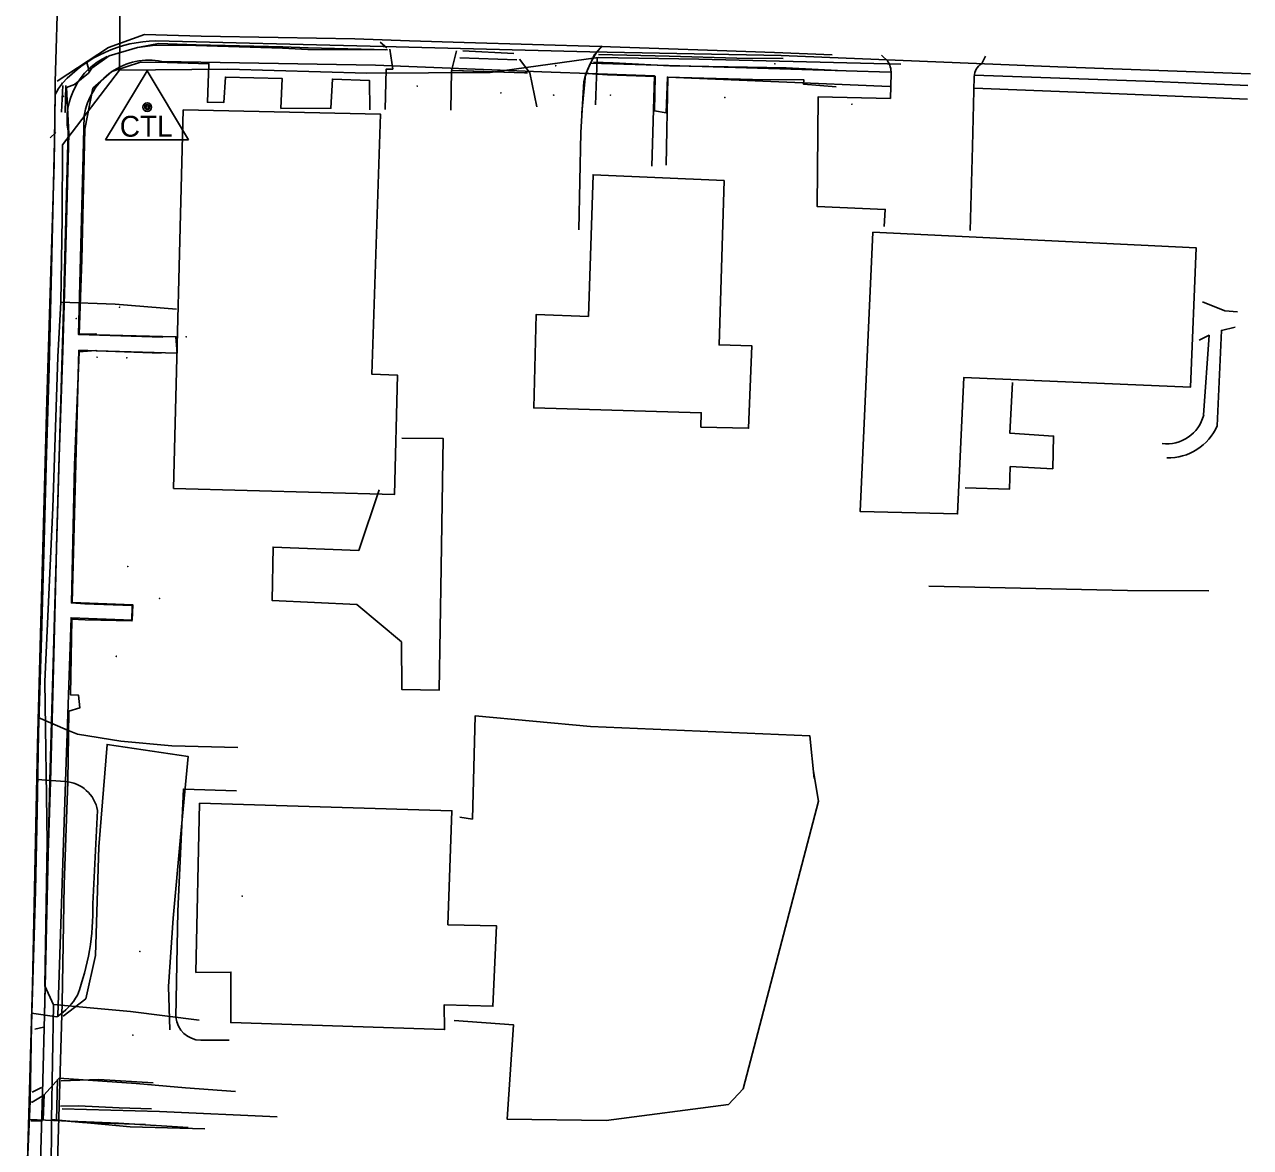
# Model space of a CAD drawing. Extents: x 978516 to 993312, y 1836504 to 1846212.
# Drawn here: x 992548.5 to 992841.6, y 1844623.1 to 1844891.7 of the extents above; entities that cross this region are included whole.
import ezdxf

# ---------------------------------------------------------------- set-up
doc = ezdxf.new("R2010")
doc.units = 0
for name, color, linetype in [('S_BUILDING', 7, 'Continuous'), ('S_CURB', 7, 'Continuous'), ('S_DITCHLINE', 7, 'Continuous'), ('S_DRIVEWAY', 7, 'Continuous'), ('S_EDGE_PAVEMENT', 7, 'Continuous'), ('S_FENCE', 7, 'Continuous'), ('S_GAS_UTILITIES', 7, 'Continuous'), ('S_MISC_STRUCTURES', 7, 'Continuous'), ('S_MSC_PT_SYM', 7, 'Continuous'), ('S_PARKING', 7, 'Continuous'), ('S_PRIMARY_CTL', 7, 'Continuous'), ('S_SHOULDER', 7, 'Continuous'), ('S_SIDEWALK', 7, 'Continuous'), ('S_WALL', 7, 'Continuous')]:
    doc.layers.add(name, color=color, linetype=linetype)

msp = doc.modelspace()

# ---------------------------------------------------------------- linework, layer by layer
at = {"layer": 'S_BUILDING'}
for points in [[(992586.43, 1844871.29), (992584.16, 1844780.78), (992636.96, 1844779.32), (992637.68, 1844807.85), (992631.51, 1844808.14), (992633.62, 1844870.27), (992586.43, 1844871.29)], [(992715.82, 1844854.45), (992714.56, 1844815.1), (992722.38, 1844814.9), (992721.61, 1844795.16), (992710.22, 1844795.45), (992710.31, 1844798.88), (992670.27, 1844800.02), (992670.83, 1844822.37), (992683.31, 1844821.92), (992684.43, 1844855.79), (992715.82, 1844854.45)], [(992751.33, 1844842.03), (992748.28, 1844775.27), (992771.6, 1844774.68), (992773.1, 1844807.31), (992827.26, 1844804.99), (992828.65, 1844838.31), (992751.33, 1844842.03)], [(992590.36, 1844705.48), (992650.68, 1844703.69), (992649.72, 1844676.41), (992661.37, 1844676.12), (992660.48, 1844656.94), (992648.83, 1844657.23), (992648.95, 1844651.33), (992597.83, 1844653.02), (992597.86, 1844665.1), (992589.49, 1844665.03), (992590.36, 1844705.48)]]:
    msp.add_lwpolyline(points, dxfattribs=at)
at = {"layer": 'S_CURB'}
for p, q in [((992635.13, 1844886.17), (992633.51, 1844887.52)), ((992685.19, 1844884.98), (992686.61, 1844886.59)), ((992563.98, 1844880.59), (992563.36, 1844882.95)), ((992755, 1844882.88), (992753.39, 1844884.37)), ((992777.29, 1844882.25), (992778.23, 1844884.15)), ((992555.98, 1844865.93), (992554.64, 1844864.66))]:
    msp.add_line(p, q, dxfattribs=at)
for points in [[(992576, 1844886.35), (992580.57, 1844887.16), (992589.52, 1844886.83), (992610.25, 1844886.42), (992616.34, 1844886.14), (992635.26, 1844885.71)], [(992653.3, 1844885.4), (992665.52, 1844884.76)], [(992685.7, 1844884.54), (992702.65, 1844884.13), (992718.79, 1844883.65), (992729.86, 1844883.58)]]:
    msp.add_lwpolyline(points, dxfattribs=at)
at = {"layer": 'S_DITCHLINE'}
for points in [[(992557.65, 1844877.16), (992557.38, 1844870.74)], [(992558.38, 1844877.12), (992558.2, 1844870.7), (992558.21, 1844870.76)]]:
    msp.add_lwpolyline(points, dxfattribs=at)
at = {"layer": 'S_DRIVEWAY'}
for points in [[(992635.87, 1844885.84), (992636.56, 1844881.05), (992635, 1844881.07), (992634.76, 1844871.42)], [(992650.42, 1844871.26), (992650.59, 1844880.68), (992651.76, 1844885.42)], [(992671.03, 1844872.05), (992669.32, 1844880.14), (992666.81, 1844883.42)], [(992684.84, 1844884.69), (992682.66, 1844879.81), (992681.74, 1844870.63)], [(992755.68, 1844880.02), (992755.68, 1844880.02), (992755.53, 1844874.04), (992738.27, 1844874.47), (992738.02, 1844848.19), (992754.31, 1844847.51), (992754.07, 1844843.45)], [(992775.55, 1844879.32), (992775.55, 1844879.32), (992775.13, 1844862.54), (992774.56, 1844842.45)], [(992682.19, 1844878.09), (992682.19, 1844878.09), (992681.54, 1844865.93), (992681.02, 1844842.61)], [(992583.24, 1844651.31), (992582.9, 1844661.64), (992584.03, 1844678), (992585.83, 1844697.34), (992587.63, 1844716.67), (992568.25, 1844719.55), (992566.31, 1844695.07), (992565.89, 1844682.08), (992565.48, 1844669.09), (992563.2, 1844658.73), (992557.71, 1844654.59)], [(992553.02, 1844651.94), (992550.95, 1844651.41)], [(992557.3, 1844639.11), (992566.24, 1844639.4), (992579.26, 1844638.62)], [(992550.32, 1844636.4), (992552.58, 1844637.53)], [(992552.41, 1844629.53), (992550.03, 1844629.52)], [(992577.41, 1844628.64), (992562.38, 1844629.11), (992558.76, 1844629.44)]]:
    msp.add_lwpolyline(points, dxfattribs=at)
for centre, radius, start, end in [((992706.8, 1844871.34), 25.52, 146.9971, 164.6512), ((992750.76, 1844880.25), 4.93, 357.4104, 35.0102), ((992779.19, 1844879.21), 3.64, 121.6548, 178.2446)]:
    msp.add_arc(centre, radius, start, end, dxfattribs=at)
at = {"layer": 'S_EDGE_PAVEMENT'}
for points in [[(992549.17, 1844617.78), (992549.83, 1844634.25), (992550.15, 1844652.5), (992550.63, 1844668.53), (992551.11, 1844684.55), (992551.5, 1844703.39), (992551.88, 1844722.22), (992552.55, 1844745.2), (992553.21, 1844768.17), (992553.8, 1844788.94), (992554.39, 1844809.72), (992554.96, 1844833.22), (992555.36, 1844850.24), (992555.76, 1844867.26), (992555.85, 1844878.01), (992556.57, 1844901.87)], [(992741.58, 1844884.49), (992727.84, 1844885.01), (992714.09, 1844885.52), (992700.2, 1844885.99), (992686.31, 1844886.45), (992669.98, 1844886.94), (992653.65, 1844887.43), (992640.58, 1844887.86), (992627.5, 1844888.3), (992609.12, 1844888.61), (992590.74, 1844888.93), (992577.16, 1844889.33), (992568.56, 1844886.24), (992556.32, 1844878.2)], [(992841.62, 1844879.95), (992795.53, 1844881.59), (992729.37, 1844884.29), (992683.7, 1844885.23), (992631.16, 1844886.55), (992579.93, 1844887.84)], [(992555.87, 1844874.89), (992555.87, 1844874.89), (992555.6, 1844858.45), (992553.83, 1844801.74), (992551.62, 1844719.41), (992550.38, 1844662.07), (992549.05, 1844614.35), (992547.79, 1844569.64), (992546.61, 1844517.18), (992545.35, 1844467.32), (992544.01, 1844414.06), (992542.58, 1844368.19), (992541.79, 1844325.42), (992540.53, 1844289.07), (992540.41, 1844276.17), (992542.28, 1844273.77), (992541.03, 1844234.82), (992539.83, 1844199.16)]]:
    msp.add_lwpolyline(points, dxfattribs=at)
for centre, radius, start, end in [((992580.61, 1844856.6), 31.25, 91.2367, 137.4323), ((992565.07, 1844871.27), 9.89, 139.133, 158.4976)]:
    msp.add_arc(centre, radius, start, end, dxfattribs=at)
at = {"layer": 'S_FENCE'}
for points in [[(992652.58, 1844702.18), (992655.6, 1844701.69), (992656.22, 1844726.35), (992683.85, 1844723.87), (992736.28, 1844721.59), (992737.27, 1844711.37)], [(992652.58, 1844702.18), (992655.6, 1844701.69), (992656.22, 1844726.35), (992683.85, 1844723.87), (992736.28, 1844721.59), (992737.27, 1844711.37)], [(992737.14, 1844713.03), (992738.34, 1844705.97), (992720.34, 1844637.2), (992716.79, 1844633.42), (992687.57, 1844629.6), (992663.86, 1844629.92), (992665.39, 1844652.49), (992651.22, 1844653.54)], [(992737.14, 1844713.03), (992738.34, 1844705.97), (992720.34, 1844637.2), (992716.79, 1844633.42), (992687.57, 1844629.6), (992663.86, 1844629.92), (992665.39, 1844652.49), (992651.22, 1844653.54)], [(992737.14, 1844713.03), (992738.34, 1844705.97), (992720.34, 1844637.2), (992716.79, 1844633.42), (992687.57, 1844629.6), (992663.86, 1844629.92), (992665.39, 1844652.49), (992651.22, 1844653.54)]]:
    msp.add_lwpolyline(points, dxfattribs=at)
at = {"layer": 'S_GAS_UTILITIES'}
for p, q in [((992571.19, 1844880.83), (992571.52, 1844917.25)), ((992569.38, 1844880.52), (992576.23, 1844882.71)), ((992576.23, 1844882.71), (992582.58, 1844882.63)), ((992582.58, 1844882.63), (992592.61, 1844882.33)), ((992592.61, 1844882.33), (992592.25, 1844873.14)), ((992659.8, 1844880.24), (992685.63, 1844883.84)), ((992685.42, 1844883.71), (992685.02, 1844872.53)), ((992685.63, 1844883.84), (992709.71, 1844883.41)), ((992709.71, 1844883.41), (992757.98, 1844882.21)), ((992557.58, 1844862.98), (992571.19, 1844880.83)), ((992564.85, 1844876.49), (992569.38, 1844880.52)), ((992571.2, 1844880.82), (992597.11, 1844881.06)), ((992597.11, 1844881.06), (992630.34, 1844880.12)), ((992630.34, 1844880.12), (992659.8, 1844880.24)), ((992650.76, 1844880.7), (992668.05, 1844880.17)), ((992683.14, 1844879.99), (992687.91, 1844879.73)), ((992687.91, 1844879.73), (992699.29, 1844879.32)), ((992699.29, 1844879.32), (992699.12, 1844871.05)), ((992562.95, 1844866.66), (992564.85, 1844876.49)), ((992596.12, 1844873.06), (992596.53, 1844879.15)), ((992596.53, 1844879.15), (992610.1, 1844878.83)), ((992610.1, 1844878.83), (992609.81, 1844871.66)), ((992621.75, 1844871.7), (992622.11, 1844878.69)), ((992622.11, 1844878.69), (992631.02, 1844878.31)), ((992631.02, 1844878.31), (992631.03, 1844871.32)), ((992701.89, 1844870.6), (992702.2, 1844879.16)), ((992702.2, 1844879.16), (992722.52, 1844878.6)), ((992722.52, 1844878.6), (992734.82, 1844878.52)), ((992734.82, 1844878.52), (992734.77, 1844877.46)), ((992734.77, 1844877.46), (992742.59, 1844876.83)), ((992562.17, 1844835.48), (992562.95, 1844866.66)), ((992557.51, 1844845.45), (992557.58, 1844862.98)), ((992557.16, 1844825.3), (992557.51, 1844845.45)), ((992561.59, 1844817.69), (992562.17, 1844835.48)), ((992556.44, 1844812.24), (992557.16, 1844825.3)), ((992557.17, 1844825.32), (992570.15, 1844824.82)), ((992570.15, 1844824.82), (992584.88, 1844823.63)), ((992565.59, 1844817.78), (992561.59, 1844817.69)), ((992565.75, 1844817.54), (992565.59, 1844817.78)), ((992584.71, 1844817.05), (992565.75, 1844817.54)), ((992555.24, 1844776.1), (992556.44, 1844812.24)), ((992560.45, 1844786.31), (992561.54, 1844813.48)), ((992561.54, 1844813.48), (992565.54, 1844813.75)), ((992565.54, 1844813.75), (992565.72, 1844813.65)), ((992565.72, 1844813.65), (992584.97, 1844813.14)), ((992559.7, 1844753.38), (992560.45, 1844786.31)), ((992553.36, 1844734.6), (992555.24, 1844776.1)), ((992562.92, 1844753.16), (992559.7, 1844753.38)), ((992574.21, 1844752.76), (992562.92, 1844753.16)), ((992574.2, 1844749.09), (992574.21, 1844752.76)), ((992559.49, 1844731.43), (992559.78, 1844749.48)), ((992559.78, 1844749.48), (992562.97, 1844749.37)), ((992562.97, 1844749.37), (992574.2, 1844749.09)), ((992553.88, 1844696.17), (992553.36, 1844734.6)), ((992561.44, 1844731.29), (992559.49, 1844731.43)), ((992561.73, 1844728.31), (992561.44, 1844731.29)), ((992558.83, 1844710.68), (992559.09, 1844727.47)), ((992559.09, 1844727.47), (992561.73, 1844728.31)), ((992557.97, 1844685.94), (992558.83, 1844710.68)), ((992553.4, 1844661.79), (992553.88, 1844696.17)), ((992557.5, 1844657.63), (992557.97, 1844685.94)), ((992555.42, 1844657.29), (992553.4, 1844661.79)), ((992554.97, 1844629.85), (992555.42, 1844657.29)), ((992555.43, 1844657.37), (992573.86, 1844655.63)), ((992556.43, 1844619.47), (992557.5, 1844657.63)), ((992573.86, 1844655.63), (992590.24, 1844653.62)), ((992554.87, 1844612.61), (992554.97, 1844629.85)), ((992554.98, 1844629.86), (992573.77, 1844628.09)), ((992573.77, 1844628.09), (992591.58, 1844627.57))]:
    msp.add_line(p, q, dxfattribs=at)
at = {"layer": 'S_MISC_STRUCTURES'}
for points in [[(992784.68, 1844806.07), (992784.1, 1844793.98), (992794.54, 1844793.31), (992794.34, 1844785.46), (992784.16, 1844786), (992784.03, 1844780.63), (992773.44, 1844780.9)], [(992633.31, 1844780.41), (992628.41, 1844765.94), (992607.92, 1844766.73), (992607.74, 1844753.93), (992627.95, 1844753.01), (992638.6, 1844744.07), (992638.72, 1844732.65), (992647.66, 1844732.56), (992648.13, 1844761.87), (992648.63, 1844792.68), (992638.72, 1844792.79)]]:
    msp.add_lwpolyline(points, dxfattribs=at)
at = {"layer": 'S_MSC_PT_SYM'}
for points in [[(992727.93, 1844882.33), (992727.93, 1844882.38), (992727.93, 1844882.33), (992727.88, 1844882.33), (992727.93, 1844882.33), (992727.93, 1844882.28), (992727.93, 1844882.33), (992727.98, 1844882.33)], [(992675.51, 1844881.88), (992675.51, 1844881.93), (992675.51, 1844881.88), (992675.46, 1844881.88), (992675.51, 1844881.88), (992675.51, 1844881.83), (992675.51, 1844881.88), (992675.56, 1844881.88)], [(992642.4, 1844877), (992642.4, 1844877.05), (992642.4, 1844877), (992642.35, 1844877), (992642.4, 1844877), (992642.4, 1844876.95), (992642.4, 1844877), (992642.45, 1844877)], [(992557.79, 1844874.56), (992557.79, 1844874.61), (992557.79, 1844874.56), (992557.74, 1844874.56), (992557.79, 1844874.56), (992557.79, 1844874.51), (992557.79, 1844874.56), (992557.84, 1844874.56)], [(992662.4, 1844875.37), (992662.4, 1844875.42), (992662.4, 1844875.37), (992662.35, 1844875.37), (992662.4, 1844875.37), (992662.4, 1844875.32), (992662.4, 1844875.37), (992662.45, 1844875.37)], [(992675.02, 1844874.84), (992675.02, 1844874.89), (992675.02, 1844874.84), (992674.97, 1844874.84), (992675.02, 1844874.84), (992675.02, 1844874.79), (992675.02, 1844874.84), (992675.07, 1844874.84)], [(992688.59, 1844874.85), (992688.59, 1844874.9), (992688.59, 1844874.85), (992688.54, 1844874.85), (992688.59, 1844874.85), (992688.59, 1844874.8), (992688.59, 1844874.85), (992688.64, 1844874.85)], [(992715.95, 1844874.27), (992715.95, 1844874.32), (992715.95, 1844874.27), (992715.9, 1844874.27), (992715.95, 1844874.27), (992715.95, 1844874.22), (992715.95, 1844874.27), (992716, 1844874.27)], [(992746.32, 1844872.66), (992746.32, 1844872.71), (992746.32, 1844872.66), (992746.27, 1844872.66), (992746.32, 1844872.66), (992746.32, 1844872.61), (992746.32, 1844872.66), (992746.37, 1844872.66)], [(992571.24, 1844824.11), (992571.24, 1844824.16), (992571.24, 1844824.11), (992571.19, 1844824.11), (992571.24, 1844824.11), (992571.24, 1844824.06), (992571.24, 1844824.11), (992571.29, 1844824.11)], [(992560.89, 1844821.4), (992560.89, 1844821.45), (992560.89, 1844821.4), (992560.84, 1844821.4), (992560.89, 1844821.4), (992560.89, 1844821.35), (992560.89, 1844821.4), (992560.94, 1844821.4)], [(992587.19, 1844817.04), (992587.19, 1844817.09), (992587.19, 1844817.04), (992587.14, 1844817.04), (992587.19, 1844817.04), (992587.19, 1844816.99), (992587.19, 1844817.04), (992587.24, 1844817.04)], [(992565.86, 1844812.15), (992565.86, 1844812.2), (992565.86, 1844812.15), (992565.81, 1844812.15), (992565.86, 1844812.15), (992565.86, 1844812.1), (992565.86, 1844812.15), (992565.91, 1844812.15)], [(992572.96, 1844812.02), (992572.96, 1844812.07), (992572.96, 1844812.02), (992572.91, 1844812.02), (992572.96, 1844812.02), (992572.96, 1844811.97), (992572.96, 1844812.02), (992573.01, 1844812.02)], [(992573.19, 1844762.09), (992573.19, 1844762.14), (992573.19, 1844762.09), (992573.14, 1844762.09), (992573.19, 1844762.09), (992573.19, 1844762.04), (992573.19, 1844762.09), (992573.24, 1844762.09)], [(992580.8, 1844754.47), (992580.8, 1844754.52), (992580.8, 1844754.47), (992580.75, 1844754.47), (992580.8, 1844754.47), (992580.8, 1844754.42), (992580.8, 1844754.47), (992580.85, 1844754.47)], [(992570.45, 1844740.61), (992570.45, 1844740.66), (992570.45, 1844740.61), (992570.4, 1844740.61), (992570.45, 1844740.61), (992570.45, 1844740.56), (992570.45, 1844740.61), (992570.5, 1844740.61)], [(992600.58, 1844683.27), (992600.58, 1844683.31), (992600.58, 1844683.27), (992600.53, 1844683.27), (992600.58, 1844683.27), (992600.58, 1844683.21), (992600.58, 1844683.27), (992600.63, 1844683.27)], [(992576.1, 1844670.02), (992576.1, 1844670.07), (992576.1, 1844670.02), (992576.05, 1844670.02), (992576.1, 1844670.02), (992576.1, 1844669.97), (992576.1, 1844670.02), (992576.15, 1844670.02)], [(992574.41, 1844650.03), (992574.41, 1844650.08), (992574.41, 1844650.03), (992574.36, 1844650.03), (992574.41, 1844650.03), (992574.41, 1844649.98), (992574.41, 1844650.03), (992574.46, 1844650.03)]]:
    msp.add_lwpolyline(points, dxfattribs=at)
at = {"layer": 'S_PARKING'}
for p, q in [((992551.5, 1844711.12), (992558.24, 1844710.67)), ((992597.44, 1844648.82), (992590.63, 1844648.78))]:
    msp.add_line(p, q, dxfattribs=at)
for points in [[(992599.47, 1844718.8), (992583.72, 1844719.19), (992571.56, 1844720.32), (992561.21, 1844721.96), (992558.75, 1844722.99), (992551.74, 1844725.99)], [(992584.7, 1844654.3), (992584.7, 1844654.3), (992585.13, 1844679.64), (992586.49, 1844708.87), (992599.21, 1844708.41)], [(992565.98, 1844703.73), (992565.98, 1844703.73), (992564.87, 1844681.38)], [(992556.27, 1844654.4), (992556.27, 1844654.4), (992550.16, 1844655.24)], [(992549.6, 1844634.1), (992550.36, 1844633.95), (992553.16, 1844635.67), (992556.78, 1844639.71), (992575.21, 1844638.42), (992586.97, 1844637.44), (992598.93, 1844636.52)], [(992549.64, 1844629.81), (992570.99, 1844628.93), (992587.65, 1844627.96)]]:
    msp.add_lwpolyline(points, dxfattribs=at)
msp.add_arc((992590.86, 1844654.97), 6.2, 186.2166, 267.7987, dxfattribs=at)
for centre, major_axis, ratio, start_param, end_param in [((992557.82, 1844702.29), (-4.06, 7.4), 0.980647, 4.390641, 5.722296), ((992507.87, 1844680.45), (-2.55, 58.33), 0.976365, 4.304136, 4.685652), ((992549.07, 1844664.84), (12.43, 6.83), 0.893455, 4.803072, 5.316614)]:
    msp.add_ellipse(centre, major_axis=major_axis, ratio=ratio, start_param=start_param, end_param=end_param, dxfattribs=at)
at = {"layer": 'S_PRIMARY_CTL'}
for p, q in [((992577.86, 1844880.67), (992567.83, 1844864.16)), ((992577.86, 1844880.67), (992587.69, 1844864.16)), ((992567.83, 1844864.16), (992587.69, 1844864.16))]:
    msp.add_line(p, q, dxfattribs=at)
for radius in [1.04, 0.609, 0.344]:
    msp.add_circle((992577.86, 1844871.97), radius, dxfattribs=at)
at = {"layer": 'S_SHOULDER'}
for points in [[(992581.35, 1844882.88), (992581.35, 1844882.88), (992632.38, 1844882.01), (992672.18, 1844880.39), (992699.13, 1844879.43), (992698.52, 1844857.84)], [(992755.58, 1844880.36), (992713.15, 1844881.63), (992683.79, 1844882.51)], [(992775.64, 1844879.58), (992818.76, 1844878.08), (992840.97, 1844877.11)], [(992701.89, 1844858.1), (992702.35, 1844879.15), (992755.42, 1844876.92)], [(992840.89, 1844873.88), (992810.21, 1844875.13), (992775.55, 1844876.48)], [(992581.56, 1844816.95), (992561.41, 1844817.59), (992562.56, 1844860.44), (992562.8, 1844869.93)], [(992554.59, 1844710.88), (992555.64, 1844750.18), (992557.77, 1844820.97), (992558.91, 1844866.29)], [(992558.3, 1844710.68), (992559.63, 1844749.83), (992574.21, 1844749.26), (992574.38, 1844752.97), (992559.86, 1844753.47), (992561.52, 1844813.81), (992581.19, 1844813.11)]]:
    msp.add_lwpolyline(points, dxfattribs=at)
msp.add_arc((992578.25, 1844867.56), 15.63, 78.5395, 171.2757, dxfattribs=at)
msp.add_ellipse((992575.14, 1844869.07), major_axis=(-3.59, -16.13), ratio=0.995895, start_param=3.790294, end_param=5.099508, dxfattribs=at)
at = {"layer": 'S_SIDEWALK'}
for p, q in [((992554.59, 1844710.88), (992553.25, 1844654.86)), ((992556.48, 1844654.71), (992558.3, 1844710.68)), ((992556.37, 1844639.39), (992556.13, 1844629.61)), ((992553.18, 1844635.82), (992552.96, 1844629.76))]:
    msp.add_line(p, q, dxfattribs=at)
for points in [[(992552.19, 1844614.33), (992552.78, 1844636.13), (992553.38, 1844657.94), (992553.66, 1844672.08), (992553.95, 1844686.22), (992554.69, 1844710.59), (992555.3, 1844731.51), (992555.85, 1844753.53), (992556.26, 1844769.77), (992556.68, 1844786.01), (992557.17, 1844799.9), (992557.66, 1844813.78), (992558.27, 1844835.8), (992558.67, 1844850.71), (992559.07, 1844865.62), (992558.57, 1844876.7), (992560.48, 1844877.36), (992563.78, 1844880.11), (992564.6, 1844881.31), (992568.74, 1844884.27), (992575.51, 1844886.23), (992579.72, 1844886.78), (992589.43, 1844886.71), (992610.16, 1844886.04), (992616.24, 1844885.78), (992634.92, 1844885.7)], [(992556.43, 1844619.47), (992557.5, 1844657.63), (992557.97, 1844685.94), (992558.83, 1844710.68), (992559.09, 1844727.47), (992561.73, 1844728.31), (992561.44, 1844731.29), (992559.49, 1844731.43), (992559.78, 1844749.48), (992562.97, 1844749.37), (992574.2, 1844749.09), (992574.21, 1844752.76), (992562.92, 1844753.16), (992559.7, 1844753.38), (992560.45, 1844786.31), (992561.54, 1844813.48), (992565.54, 1844813.75), (992565.72, 1844813.65), (992584.97, 1844813.14), (992584.71, 1844817.05), (992565.75, 1844817.54), (992565.59, 1844817.78), (992561.59, 1844817.69), (992562.17, 1844835.48), (992562.95, 1844866.66), (992564.85, 1844876.49), (992569.38, 1844880.52), (992576.23, 1844882.71), (992582.58, 1844882.63), (992592.61, 1844882.33), (992592.25, 1844873.14), (992596.12, 1844873.06), (992596.53, 1844879.15), (992610.1, 1844878.83), (992609.81, 1844871.66), (992621.75, 1844871.7), (992622.11, 1844878.69), (992631.02, 1844878.31), (992631.03, 1844871.32)], [(992666.23, 1844883.28), (992652.6, 1844883.79)], [(992684.57, 1844882.7), (992689.22, 1844882.55), (992702.81, 1844881.87), (992716.72, 1844881.61), (992730.64, 1844881.35), (992742.86, 1844880.75)], [(992651.07, 1844880.69), (992668.05, 1844880.17), (992668.76, 1844880.16)], [(992683.31, 1844879.98), (992687.91, 1844879.73), (992699.29, 1844879.32), (992699.12, 1844871.05), (992701.89, 1844870.6), (992702.2, 1844879.16), (992722.52, 1844878.6), (992734.82, 1844878.52), (992734.77, 1844877.46), (992742.59, 1844876.83)], [(992830.14, 1844825.43), (992835.46, 1844823.23), (992838.48, 1844823.02)], [(992837.97, 1844819.31), (992834.65, 1844818.57), (992833.66, 1844795.73)], [(992830.42, 1844798.29), (992830.42, 1844798.29), (992831.73, 1844817.41), (992829.36, 1844816.23)]]:
    msp.add_lwpolyline(points, dxfattribs=at)
for centre, radius, start, end in [((992821.6, 1844800.56), 9.11, 262.9153, 345.5854), ((992821.86, 1844800.95), 12.9, 268.9458, 336.1677)]:
    msp.add_arc(centre, radius, start, end, dxfattribs=at)
at = {"layer": 'S_WALL'}
for points in [[(992764.73, 1844757.41), (992812.24, 1844756.35), (992831.67, 1844756.28)], [(992557.14, 1844633), (992561.43, 1844633.11), (992571.11, 1844632.63), (992578.89, 1844632.39)], [(992557.53, 1844632.35), (992580.8, 1844631.76), (992608.88, 1844630.51)]]:
    msp.add_lwpolyline(points, dxfattribs=at)

# ---------------------------------------------------------------- texts
at = {"layer": 'S_PRIMARY_CTL'}
msp.add_text('CTL', height=5, rotation=360, dxfattribs=at).set_placement((992571.28, 1844864.89))

doc.saveas('drawing.dxf')
